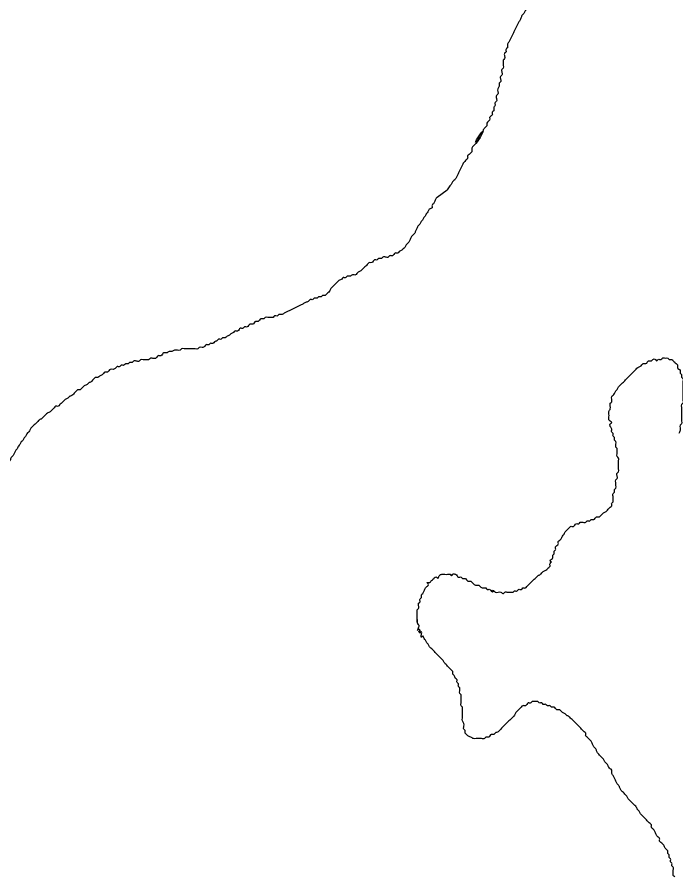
# Model space of a CAD drawing. Extents: x 813775 to 1157140, y 1757555 to 1979907.
# Drawn here: x 1057788 to 1059203, y 1822553 to 1824402 of the extents above; entities that cross this region are included whole.
import ezdxf

# ---------------------------------------------------------------- set-up
doc = ezdxf.new("R2010")
doc.units = 0
doc.layers.add('Level 35', color=7, linetype='Continuous')

msp = doc.modelspace()

# ---------------------------------------------------------------- linework, layer by layer
at = {"layer": 'Level 35'}
msp.add_lwpolyline([(1058689.8, 1824014.4), (1058711.7, 1824030.4)], dxfattribs=at)
for points in [[(1059058.4, 1824530.2), (1059055.5, 1824527.3), (1059049.6, 1824524.3), (1059043.7, 1824524.3), (1059040.8, 1824521.4), (1059034.9, 1824518.5), (1059029, 1824518.5), (1059026, 1824515.5), (1059020.2, 1824515.5), (1059017.2, 1824512.6), (1059011.3, 1824512.6), (1059008.4, 1824509.6), (1059002.5, 1824509.6), (1058999.6, 1824506.7), (1058996.6, 1824503.7), (1058990.7, 1824500.8), (1058984.9, 1824500.8), (1058981.9, 1824497.9), (1058979, 1824494.9), (1058973.1, 1824492), (1058970.1, 1824489), (1058967.2, 1824486.1), (1058961.3, 1824483.1), (1058958.4, 1824480.2), (1058955.4, 1824477.3), (1058949.6, 1824477.3), (1058946.6, 1824474.3), (1058943.7, 1824471.4), (1058940.7, 1824468.4), (1058937.8, 1824465.5), (1058934.8, 1824462.5), (1058931.9, 1824459.6), (1058926, 1824456.7), (1058923.1, 1824453.7), (1058917.2, 1824450.8), (1058911.3, 1824447.8), (1058908.4, 1824444.9), (1058902.5, 1824441.9), (1058899.5, 1824439), (1058896.6, 1824436.1), (1058893.7, 1824433.1), (1058890.7, 1824430.2), (1058887.8, 1824427.2), (1058884.8, 1824424.3), (1058881.9, 1824418.4), (1058879, 1824415.5), (1058876, 1824409.6), (1058873.1, 1824406.6), (1058870.1, 1824400.7), (1058867.2, 1824394.9), (1058864.2, 1824389), (1058861.3, 1824383.1), (1058858.4, 1824377.2), (1058855.4, 1824371.3), (1058852.5, 1824365.4), (1058849.5, 1824359.5), (1058846.6, 1824353.7), (1058843.6, 1824347.8), (1058840.7, 1824341.9), (1058840.7, 1824336), (1058837.8, 1824333.1), (1058837.8, 1824327.2), (1058834.8, 1824324.2), (1058834.8, 1824318.3), (1058834.8, 1824312.5), (1058831.9, 1824309.5), (1058831.9, 1824303.6), (1058831.9, 1824297.7), (1058831.9, 1824291.9), (1058828.9, 1824288.9), (1058828.9, 1824283), (1058828.9, 1824277.1), (1058826, 1824274.2), (1058826, 1824268.3), (1058826, 1824262.4), (1058823.1, 1824259.5), (1058823.1, 1824253.6), (1058820.1, 1824247.7), (1058820.1, 1824241.8), (1058820.1, 1824235.9), (1058817.2, 1824233), (1058817.2, 1824227.1), (1058817.2, 1824221.2), (1058814.2, 1824218.3), (1058814.2, 1824212.4), (1058811.3, 1824206.5), (1058811.3, 1824200.6), (1058808.3, 1824197.7), (1058808.3, 1824191.8), (1058805.4, 1824188.9), (1058802.5, 1824185.9)], [(1058802.5, 1824185.9), (1058802.5, 1824180), (1058799.5, 1824177.1), (1058796.6, 1824174.1), (1058796.6, 1824168.3), (1058793.6, 1824165.3), (1058790.7, 1824162.4), (1058787.8, 1824156.5), (1058784.8, 1824150.6), (1058781.9, 1824147.7), (1058778.9, 1824141.8), (1058776, 1824135.9), (1058773, 1824132.9), (1058787.8, 1824156.5), (1058773, 1824130), (1058770.1, 1824127.1), (1058767.2, 1824124.1), (1058764.2, 1824118.2), (1058764.2, 1824112.3), (1058761.3, 1824109.4), (1058758.3, 1824106.5), (1058755.4, 1824103.5), (1058755.4, 1824097.6), (1058752.5, 1824094.7), (1058749.5, 1824091.7), (1058746.6, 1824088.8), (1058743.6, 1824082.9), (1058740.7, 1824077), (1058737.7, 1824071.1), (1058734.8, 1824065.2), (1058731.9, 1824059.4), (1058728.9, 1824053.5), (1058726, 1824050.5), (1058723, 1824047.6), (1058720.1, 1824041.7), (1058717.2, 1824038.8), (1058711.7, 1824030.4)], [(1058689.8, 1824014.4), (1058687.7, 1824012.3), (1058684.8, 1824006.4), (1058681.9, 1824000.5), (1058678.9, 1823997.6), (1058678.9, 1823991.7), (1058673, 1823988.7), (1058670.1, 1823982.8), (1058667.1, 1823979.9), (1058664.2, 1823974), (1058661.3, 1823971.1), (1058658.3, 1823965.2), (1058655.4, 1823962.2), (1058652.4, 1823956.4), (1058649.5, 1823953.4), (1058646.5, 1823947.5), (1058643.6, 1823941.6), (1058640.7, 1823935.8), (1058637.7, 1823932.8), (1058634.8, 1823929.9), (1058631.8, 1823924), (1058628.9, 1823918.1), (1058626, 1823915.2), (1058623, 1823912.2), (1058620.1, 1823906.3), (1058617.1, 1823903.4), (1058614.2, 1823900.4), (1058608.3, 1823897.5), (1058605.4, 1823894.6), (1058599.5, 1823894.6), (1058596.5, 1823891.6), (1058593.6, 1823888.7), (1058587.7, 1823888.7), (1058584.8, 1823885.7), (1058578.9, 1823885.7), (1058573, 1823885.7), (1058570.1, 1823882.8), (1058564.2, 1823882.8), (1058561.2, 1823879.8), (1058555.4, 1823879.8), (1058552.4, 1823876.9), (1058549.5, 1823874), (1058543.6, 1823874)], [(1058543.6, 1823874), (1058540.6, 1823871), (1058537.7, 1823868.1), (1058534.8, 1823865.1), (1058531.8, 1823862.2), (1058528.9, 1823859.2), (1058525.9, 1823856.3), (1058520.1, 1823853.4), (1058517.1, 1823850.4), (1058514.2, 1823847.5), (1058508.3, 1823847.5), (1058502.4, 1823844.5), (1058496.5, 1823844.5), (1058493.6, 1823841.6), (1058487.7, 1823841.6), (1058484.7, 1823838.6), (1058478.9, 1823835.7), (1058475.9, 1823832.8), (1058473, 1823829.8), (1058470, 1823826.9), (1058467.1, 1823823.9), (1058464.2, 1823821), (1058461.2, 1823818), (1058458.3, 1823812.2), (1058455.3, 1823809.2), (1058452.4, 1823806.3), (1058449.4, 1823803.3), (1058443.6, 1823803.3), (1058440.6, 1823800.4), (1058434.7, 1823800.4), (1058431.8, 1823797.4), (1058425.9, 1823797.4), (1058423, 1823794.5), (1058417.1, 1823794.5), (1058414.1, 1823791.6), (1058408.3, 1823788.6), (1058402.4, 1823785.7), (1058396.5, 1823782.7), (1058390.6, 1823779.8), (1058384.7, 1823776.8), (1058378.8, 1823773.9), (1058373, 1823771), (1058367.1, 1823768), (1058361.2, 1823765.1), (1058355.3, 1823762.1), (1058349.4, 1823762.1), (1058346.5, 1823759.2), (1058340.6, 1823759.2), (1058337.7, 1823756.2), (1058331.8, 1823756.2), (1058325.9, 1823756.2), (1058320, 1823756.2), (1058317.1, 1823753.3), (1058311.2, 1823753.3), (1058308.2, 1823750.4), (1058305.3, 1823747.4), (1058299.4, 1823747.4), (1058296.5, 1823744.5), (1058293.5, 1823741.5), (1058287.6, 1823741.5), (1058284.7, 1823738.6), (1058281.8, 1823735.6), (1058275.9, 1823735.6), (1058272.9, 1823732.7), (1058267.1, 1823732.7), (1058264.1, 1823729.8), (1058261.2, 1823726.8), (1058255.3, 1823726.8), (1058252.3, 1823723.9), (1058246.5, 1823720.9), (1058243.5, 1823718), (1058237.6, 1823715), (1058234.7, 1823712.1), (1058228.8, 1823712.1), (1058225.9, 1823709.2), (1058220, 1823709.2), (1058217, 1823706.2), (1058211.2, 1823703.3), (1058208.2, 1823700.3), (1058202.3, 1823700.3), (1058199.4, 1823697.4), (1058193.5, 1823697.4), (1058190.6, 1823694.4), (1058184.7, 1823691.5), (1058178.8, 1823691.5), (1058175.9, 1823688.6), (1058170, 1823688.6), (1058164.1, 1823688.6), (1058158.2, 1823688.6), (1058152.3, 1823688.6), (1058146.4, 1823688.6)], [(1058146.4, 1823688.6), (1058140.6, 1823688.6), (1058137.6, 1823685.6), (1058131.7, 1823685.6), (1058125.8, 1823685.6), (1058120, 1823682.7), (1058114.1, 1823682.7), (1058108.2, 1823679.7), (1058102.3, 1823679.7), (1058099.4, 1823676.8), (1058096.4, 1823673.8), (1058090.5, 1823673.8), (1058087.6, 1823670.9), (1058084.7, 1823668), (1058078.8, 1823668), (1058072.9, 1823668), (1058070, 1823665), (1058064.1, 1823665), (1058058.2, 1823665), (1058052.3, 1823665), (1058049.4, 1823662.1), (1058043.5, 1823662.1), (1058037.6, 1823662.1), (1058034.7, 1823659.1), (1058028.8, 1823659.1), (1058025.8, 1823656.2), (1058019.9, 1823656.2), (1058017, 1823653.2), (1058011.1, 1823653.2), (1058008.2, 1823650.3), (1058002.3, 1823650.3), (1057999.4, 1823647.4), (1057993.5, 1823644.4), (1057987.6, 1823644.4), (1057984.6, 1823641.5), (1057981.7, 1823638.5), (1057975.8, 1823638.5), (1057972.9, 1823635.6), (1057969.9, 1823632.6), (1057964.1, 1823629.7), (1057961.1, 1823626.8), (1057955.2, 1823626.8), (1057952.3, 1823623.8), (1057949.3, 1823620.9), (1057946.4, 1823617.9), (1057940.5, 1823615), (1057937.6, 1823612), (1057931.7, 1823609.1), (1057928.7, 1823606.2), (1057925.8, 1823603.2), (1057922.9, 1823600.3), (1057917, 1823600.3), (1057914, 1823597.3), (1057911.1, 1823594.4), (1057908.2, 1823591.4), (1057905.2, 1823588.5), (1057899.3, 1823585.6), (1057896.4, 1823582.6), (1057890.5, 1823579.7), (1057887.6, 1823576.7), (1057884.6, 1823573.8), (1057881.7, 1823570.8), (1057878.7, 1823567.9), (1057875.8, 1823565), (1057869.9, 1823565), (1057867, 1823562), (1057864, 1823559.1), (1057861.1, 1823556.1), (1057858.1, 1823553.2), (1057852.3, 1823550.2), (1057849.3, 1823547.3), (1057846.4, 1823544.4), (1057843.4, 1823541.4), (1057840.5, 1823538.5), (1057834.6, 1823535.5), (1057831.7, 1823532.6), (1057828.7, 1823529.6), (1057825.8, 1823526.7), (1057822.8, 1823523.8), (1057819.9, 1823520.8), (1057817, 1823517.9), (1057814, 1823512), (1057811.1, 1823509), (1057808.1, 1823506.1), (1057805.2, 1823500.2), (1057802.3, 1823497.3), (1057799.3, 1823491.4), (1057796.4, 1823488.4), (1057793.4, 1823482.6), (1057790.5, 1823479.6), (1057787.5, 1823473.7)], [(1059073.7, 1823477.4), (1059073.7, 1823483.3), (1059073.7, 1823489.1), (1059070.8, 1823492.1), (1059070.8, 1823498), (1059067.8, 1823500.9), (1059067.8, 1823506.8), (1059064.9, 1823509.7), (1059064.9, 1823515.6), (1059061.9, 1823521.5), (1059061.9, 1823527.4), (1059064.9, 1823530.4), (1059061.9, 1823533.3), (1059059, 1823536.2), (1059059, 1823542.1), (1059059, 1823548), (1059059, 1823553.9), (1059061.9, 1823559.8), (1059061.9, 1823565.7), (1059061.9, 1823571.6), (1059064.9, 1823574.5), (1059064.9, 1823580.4), (1059064.9, 1823586.3), (1059067.8, 1823589.2), (1059070.8, 1823592.2), (1059073.7, 1823598), (1059076.6, 1823601), (1059079.6, 1823606.9), (1059082.5, 1823609.8), (1059085.5, 1823612.8), (1059088.4, 1823615.7), (1059091.4, 1823618.6), (1059094.3, 1823621.6), (1059097.2, 1823624.5), (1059100.2, 1823627.5), (1059103.1, 1823630.4), (1059106.1, 1823633.4), (1059109, 1823636.3), (1059111.9, 1823639.2), (1059114.9, 1823642.2), (1059117.8, 1823645.1), (1059120.8, 1823648.1), (1059126.7, 1823651), (1059129.6, 1823654), (1059132.5, 1823656.9), (1059138.4, 1823656.9), (1059141.4, 1823659.8), (1059144.3, 1823662.8), (1059150.2, 1823662.8), (1059153.1, 1823665.7), (1059159, 1823665.7), (1059162, 1823662.8), (1059164.9, 1823665.7), (1059170.8, 1823665.7), (1059173.7, 1823668.7), (1059179.6, 1823668.7), (1059185.5, 1823668.7), (1059188.4, 1823665.7), (1059194.3, 1823665.7), (1059197.3, 1823662.8), (1059200.2, 1823659.8), (1059203.1, 1823656.9), (1059206.1, 1823654), (1059206.1, 1823648.1), (1059209, 1823645.1), (1059212, 1823642.2), (1059212, 1823636.3), (1059214.9, 1823633.4), (1059214.9, 1823627.5), (1059217.9, 1823624.5), (1059217.9, 1823618.6), (1059217.9, 1823612.8), (1059217.9, 1823606.9), (1059217.9, 1823601), (1059217.9, 1823595.1), (1059217.9, 1823589.2), (1059217.9, 1823583.3), (1059217.9, 1823577.4), (1059217.9, 1823571.6), (1059214.9, 1823568.6), (1059214.9, 1823562.7), (1059214.9, 1823556.8), (1059214.9, 1823551), (1059214.9, 1823545.1), (1059214.9, 1823539.2), (1059214.9, 1823533.3), (1059214.9, 1823527.4), (1059212, 1823524.5), (1059212, 1823518.6), (1059212, 1823512.7), (1059209, 1823506.8)], [(1058856, 1823168.4), (1058861.9, 1823168.4), (1058864.8, 1823171.3), (1058870.7, 1823171.3), (1058873.7, 1823174.3), (1058879.5, 1823174.3), (1058882.5, 1823177.2), (1058885.4, 1823180.1), (1058888.4, 1823183.1), (1058891.3, 1823186), (1058894.3, 1823189), (1058897.2, 1823191.9), (1058900.1, 1823194.9), (1058903.1, 1823197.8), (1058906, 1823200.7), (1058911.9, 1823203.7), (1058914.8, 1823206.6), (1058917.8, 1823209.6), (1058923.7, 1823212.5), (1058926.6, 1823215.5), (1058929.6, 1823218.4), (1058932.5, 1823221.3), (1058932.5, 1823227.2), (1058935.4, 1823230.2), (1058932.5, 1823233.1), (1058935.4, 1823236.1), (1058938.4, 1823239), (1058938.4, 1823244.9), (1058941.3, 1823247.8), (1058941.3, 1823253.7), (1058944.3, 1823256.7), (1058944.3, 1823262.5), (1058947.2, 1823265.5), (1058950.1, 1823268.4), (1058950.1, 1823274.3), (1058953.1, 1823277.3), (1058956, 1823280.2), (1058959, 1823286.1), (1058961.9, 1823289), (1058964.9, 1823294.9), (1058967.8, 1823297.9), (1058970.7, 1823300.8), (1058973.7, 1823303.7), (1058976.6, 1823306.7), (1058982.5, 1823306.7), (1058985.4, 1823309.6), (1058988.4, 1823312.6), (1058994.3, 1823312.6), (1058997.2, 1823315.5), (1059003.1, 1823315.5), (1059009, 1823315.5), (1059011.9, 1823318.5), (1059017.8, 1823318.5), (1059020.8, 1823321.4), (1059026.6, 1823321.4), (1059029.6, 1823324.3), (1059032.5, 1823327.3), (1059038.4, 1823327.3), (1059041.3, 1823330.2), (1059044.3, 1823333.2), (1059047.2, 1823336.1), (1059053.1, 1823339.1), (1059056.1, 1823342), (1059059, 1823344.9), (1059061.9, 1823347.9), (1059064.9, 1823350.8), (1059064.9, 1823356.7), (1059067.8, 1823359.7), (1059067.8, 1823365.5), (1059067.8, 1823371.4), (1059067.8, 1823377.3), (1059070.8, 1823380.3), (1059070.8, 1823386.1), (1059073.7, 1823389.1), (1059073.7, 1823395), (1059073.7, 1823400.9), (1059073.7, 1823406.7), (1059076.6, 1823409.7), (1059076.6, 1823415.6), (1059076.6, 1823421.5), (1059079.6, 1823424.4), (1059079.6, 1823430.3), (1059079.6, 1823436.2), (1059079.6, 1823442.1), (1059079.6, 1823447.9), (1059079.6, 1823453.8), (1059076.6, 1823456.8), (1059076.6, 1823462.7), (1059076.6, 1823468.5), (1059076.6, 1823474.4), (1059073.7, 1823477.4)], [(1057787.5, 1823473.7), (1057784.6, 1823470.8), (1057781.7, 1823464.9), (1057778.7, 1823459), (1057775.8, 1823456.1), (1057772.8, 1823450.2), (1057769.9, 1823444.3), (1057766.9, 1823435.5), (1057764, 1823429.6), (1057761.1, 1823426.6), (1057758.1, 1823417.8), (1057755.2, 1823411.9), (1057752.2, 1823406), (1057752.2, 1823400.1), (1057749.3, 1823397.2), (1057746.4, 1823391.3), (1057743.4, 1823385.4), (1057743.4, 1823379.5), (1057740.5, 1823376.6), (1057737.5, 1823370.7), (1057734.6, 1823367.8), (1057734.6, 1823361.9), (1057731.6, 1823358.9), (1057728.7, 1823356), (1057728.7, 1823350.1), (1057725.8, 1823344.2), (1057725.8, 1823338.3), (1057725.8, 1823332.5), (1057722.8, 1823329.5), (1057722.8, 1823323.6), (1057722.8, 1823317.7), (1057719.9, 1823311.9), (1057719.9, 1823306), (1057719.9, 1823300.1), (1057716.9, 1823297.1), (1057716.9, 1823291.3), (1057716.9, 1823285.4), (1057714, 1823282.4), (1057714, 1823276.5), (1057711.1, 1823270.7), (1057711.1, 1823264.8), (1057711.1, 1823258.9), (1057711.1, 1823253), (1057711.1, 1823247.1), (1057711.1, 1823241.2), (1057711.1, 1823235.3), (1057711.1, 1823229.5), (1057714, 1823223.6), (1057714, 1823217.7), (1057714, 1823211.8), (1057711.1, 1823208.9), (1057711.1, 1823203), (1057711.1, 1823197.1), (1057711.1, 1823191.2), (1057711.1, 1823185.3), (1057711.1, 1823179.4), (1057711.1, 1823173.5), (1057708.1, 1823170.6), (1057708.1, 1823164.7), (1057708.1, 1823158.8), (1057708.1, 1823152.9), (1057705.2, 1823150), (1057705.2, 1823144.1), (1057705.2, 1823138.2), (1057702.2, 1823135.3), (1057702.2, 1823129.4), (1057702.2, 1823123.5), (1057699.3, 1823120.6), (1057699.3, 1823114.7), (1057696.3, 1823111.7), (1057696.3, 1823105.9), (1057693.4, 1823102.9), (1057693.4, 1823097), (1057690.5, 1823094.1), (1057690.5, 1823088.2), (1057687.5, 1823085.3), (1057687.5, 1823079.4), (1057684.6, 1823076.4), (1057681.6, 1823073.5), (1057681.6, 1823067.6), (1057678.7, 1823064.7), (1057678.7, 1823058.8), (1057675.8, 1823055.8), (1057675.8, 1823049.9), (1057672.8, 1823047), (1057672.8, 1823041.1), (1057669.9, 1823038.2), (1057669.9, 1823032.3), (1057666.9, 1823029.3), (1057664, 1823026.4), (1057661, 1823020.5)], [(1058694.2, 1823027.1), (1058691.3, 1823030.1), (1058688.3, 1823033), (1058685.4, 1823035.9), (1058682.4, 1823038.9), (1058679.5, 1823041.8), (1058676.6, 1823044.8), (1058673.6, 1823047.7), (1058670.7, 1823053.6), (1058667.7, 1823056.5), (1058664.8, 1823062.4), (1058661.9, 1823065.4), (1058658.9, 1823071.3), (1058656, 1823068.3), (1058656, 1823074.2), (1058656, 1823080.1), (1058653, 1823077.1), (1058653, 1823083), (1058650.1, 1823080.1), (1058653, 1823083), (1058650.1, 1823086), (1058647.1, 1823083), (1058650.1, 1823088.9), (1058650.1, 1823094.8), (1058647.1, 1823097.7), (1058650.1, 1823094.8), (1058647.1, 1823100.7), (1058647.1, 1823106.6), (1058647.1, 1823100.7), (1058647.1, 1823109.5), (1058647.1, 1823115.4), (1058647.1, 1823121.3), (1058647.1, 1823127.2), (1058650.1, 1823130.1), (1058650.1, 1823136), (1058650.1, 1823141.9), (1058653, 1823144.8), (1058653, 1823150.7), (1058656, 1823153.7), (1058656, 1823159.5), (1058658.9, 1823162.5), (1058661.9, 1823168.4), (1058664.8, 1823174.3), (1058667.7, 1823177.2), (1058670.7, 1823183.1), (1058667.7, 1823186), (1058673.6, 1823186), (1058676.6, 1823189), (1058679.5, 1823191.9), (1058682.4, 1823194.9), (1058688.3, 1823197.8), (1058691.3, 1823194.9), (1058694.2, 1823200.7), (1058700.1, 1823203.7), (1058706, 1823203.7), (1058711.9, 1823203.7), (1058717.7, 1823203.7), (1058720.7, 1823200.7), (1058723.6, 1823203.7), (1058729.5, 1823203.7), (1058732.5, 1823200.7), (1058735.4, 1823197.8), (1058741.3, 1823197.8), (1058744.2, 1823194.9), (1058750.1, 1823194.9), (1058753, 1823191.9), (1058756, 1823189), (1058761.9, 1823189), (1058764.8, 1823186), (1058767.8, 1823183.1), (1058773.6, 1823180.1), (1058779.5, 1823180.1), (1058782.5, 1823177.2), (1058788.3, 1823174.3), (1058794.2, 1823174.3), (1058797.2, 1823171.3), (1058803.1, 1823171.3), (1058806, 1823168.4), (1058811.9, 1823168.4), (1058808.9, 1823165.4), (1058806, 1823168.4), (1058811.9, 1823168.4), (1058814.8, 1823165.4), (1058820.7, 1823165.4), (1058826.6, 1823165.4), (1058832.5, 1823162.5), (1058835.4, 1823165.4), (1058841.3, 1823165.4), (1058847.2, 1823165.4), (1058853.1, 1823165.4), (1058856, 1823168.4)], [(1058964.9, 1822903.5), (1058959, 1822906.5), (1058956, 1822909.4), (1058953.1, 1822912.3), (1058947.2, 1822912.3), (1058944.3, 1822915.3), (1058941.3, 1822918.2), (1058935.4, 1822918.2), (1058932.5, 1822921.2), (1058926.6, 1822921.2), (1058923.7, 1822924.1), (1058917.8, 1822924.1), (1058914.8, 1822927.1), (1058909, 1822927.1), (1058906, 1822930), (1058900.1, 1822930), (1058894.3, 1822930), (1058891.3, 1822927.1), (1058885.4, 1822927.1), (1058882.5, 1822924.1), (1058879.5, 1822921.2), (1058873.7, 1822921.2), (1058870.7, 1822918.2), (1058867.8, 1822915.3), (1058864.8, 1822912.3), (1058861.9, 1822909.4), (1058859, 1822906.5), (1058856, 1822900.6), (1058853.1, 1822897.6), (1058850.1, 1822894.7), (1058847.2, 1822891.7), (1058844.2, 1822888.8), (1058841.3, 1822885.9), (1058838.4, 1822882.9), (1058835.4, 1822880), (1058832.5, 1822877), (1058829.5, 1822874.1), (1058826.6, 1822871.1), (1058823.7, 1822868.2), (1058820.7, 1822865.3), (1058814.8, 1822862.3), (1058811.9, 1822859.4), (1058806, 1822859.4), (1058803.1, 1822856.4), (1058800.1, 1822853.5), (1058794.2, 1822853.5), (1058791.3, 1822850.5), (1058785.4, 1822850.5), (1058779.5, 1822850.5), (1058773.6, 1822850.5), (1058767.8, 1822850.5), (1058761.9, 1822853.5), (1058756, 1822856.4), (1058753, 1822859.4), (1058750.1, 1822862.3), (1058750.1, 1822868.2), (1058747.2, 1822871.1), (1058747.2, 1822877), (1058747.2, 1822882.9), (1058744.2, 1822888.8), (1058744.2, 1822894.7), (1058744.2, 1822900.6), (1058744.2, 1822906.5), (1058744.2, 1822912.3), (1058744.2, 1822918.2), (1058741.3, 1822921.2), (1058741.3, 1822927.1), (1058741.3, 1822932.9), (1058741.3, 1822938.8), (1058741.3, 1822944.7), (1058738.3, 1822947.7), (1058738.3, 1822953.5), (1058738.3, 1822959.4), (1058735.4, 1822962.4), (1058735.4, 1822968.3), (1058732.5, 1822971.2), (1058732.5, 1822977.1), (1058729.5, 1822980), (1058726.6, 1822985.9), (1058723.6, 1822988.9), (1058723.6, 1822994.7), (1058720.7, 1822997.7), (1058717.7, 1823000.6), (1058714.8, 1823003.6), (1058711.9, 1823006.5), (1058708.9, 1823009.5), (1058706, 1823012.4), (1058703, 1823018.3), (1058700.1, 1823021.2), (1058697.2, 1823024.2), (1058694.2, 1823027.1)], [(1059200.2, 1822553.3), (1059197.3, 1822556.2), (1059197.3, 1822562.1), (1059197.3, 1822568), (1059197.3, 1822573.9), (1059194.3, 1822576.8), (1059194.3, 1822582.7), (1059191.4, 1822585.7), (1059191.4, 1822591.6), (1059188.4, 1822594.5), (1059188.4, 1822600.4), (1059185.5, 1822603.3), (1059185.5, 1822609.2), (1059182.6, 1822612.2), (1059179.6, 1822615.1), (1059176.7, 1822621), (1059173.7, 1822623.9), (1059170.8, 1822626.9), (1059167.8, 1822629.8), (1059167.8, 1822635.7), (1059164.9, 1822638.6), (1059162, 1822641.6), (1059159, 1822647.5), (1059156.1, 1822653.4), (1059153.1, 1822656.3), (1059150.2, 1822659.2), (1059150.2, 1822665.1), (1059147.2, 1822668.1), (1059144.3, 1822671), (1059141.4, 1822674), (1059138.4, 1822676.9), (1059135.5, 1822679.8), (1059132.5, 1822682.8), (1059129.6, 1822685.7), (1059126.7, 1822688.7), (1059123.7, 1822694.6), (1059120.8, 1822697.5), (1059117.8, 1822703.4), (1059114.9, 1822706.3), (1059111.9, 1822709.3), (1059109, 1822712.2), (1059106.1, 1822715.2), (1059103.1, 1822718.1), (1059100.2, 1822721), (1059097.2, 1822726.9), (1059094.3, 1822729.9), (1059091.4, 1822732.8), (1059088.4, 1822735.8), (1059085.5, 1822738.7), (1059082.5, 1822744.6), (1059079.6, 1822750.5), (1059076.6, 1822753.4), (1059073.7, 1822759.3), (1059070.8, 1822765.2), (1059067.8, 1822771.1), (1059064.9, 1822777), (1059064.9, 1822782.8), (1059061.9, 1822785.8), (1059059, 1822788.7), (1059056.1, 1822794.6), (1059053.1, 1822797.6), (1059050.2, 1822800.5), (1059047.2, 1822806.4), (1059044.3, 1822809.3), (1059041.3, 1822812.3), (1059038.4, 1822815.2), (1059035.5, 1822818.2), (1059032.5, 1822824), (1059029.6, 1822829.9), (1059026.6, 1822832.9), (1059023.7, 1822838.8), (1059020.8, 1822844.6), (1059017.8, 1822847.6), (1059014.9, 1822850.5), (1059011.9, 1822853.5), (1059009, 1822856.4), (1059009, 1822862.3), (1059006, 1822865.3), (1059003.1, 1822868.2), (1059000.2, 1822871.1), (1058997.2, 1822874.1), (1058994.3, 1822877), (1058991.3, 1822880), (1058988.4, 1822882.9), (1058985.4, 1822885.9), (1058982.5, 1822888.8), (1058979.6, 1822891.7), (1058976.6, 1822894.7), (1058973.7, 1822897.6), (1058967.8, 1822900.6), (1058964.9, 1822903.5)]]:
    msp.add_spline(points, degree=3, dxfattribs=at)

doc.saveas('drawing.dxf')
